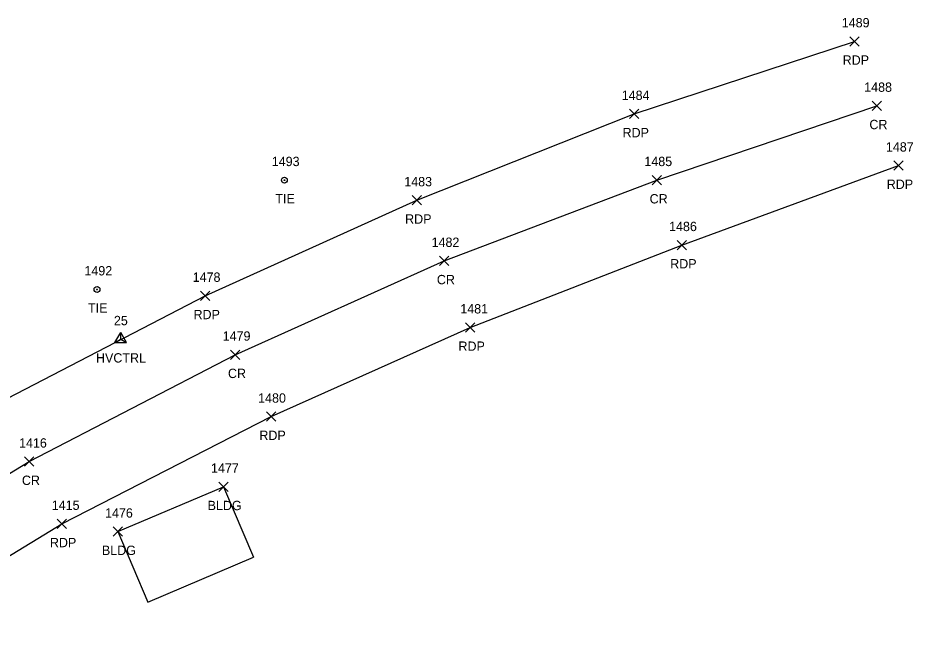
# Model space of a CAD drawing. Extents: x 1528286 to 1556263, y 492387 to 508952.
# Drawn here: x 1529213.8 to 1529405.4, y 493133.3 to 493265 of the extents above; entities that cross this region are included whole.
import ezdxf

# ---------------------------------------------------------------- set-up
doc = ezdxf.new("R2010")
doc.units = 0
for name, color, linetype in [('C_A', 7, 'Continuous'), ('C_I', 7, 'Continuous'), ('CBP', 7, 'Continuous'), ('CPSM', 7, 'Continuous'), ('L_A', 7, 'Continuous'), ('L_I', 7, 'Continuous'), ('L_TIC', 7, 'Continuous'), ('LBC', 7, 'Continuous'), ('P_A', 7, 'Continuous'), ('P_I', 7, 'Continuous'), ('P_TIC', 7, 'Continuous'), ('PET', 7, 'Continuous'), ('PRC', 7, 'Continuous')]:
    doc.layers.add(name, color=color, linetype=linetype)

msp = doc.modelspace()

# ---------------------------------------------------------------- linework, layer by layer
at = {"layer": 'CBP'}
for centre, radius in [((1529270.83, 493230.29), 0.625), ((1529270.83, 493230.29), 0.625), ((1529270.83, 493230.29), 0.0833), ((1529270.83, 493230.29), 0.0833), ((1529230.72, 493206.87), 0.625), ((1529230.72, 493206.87), 0.625), ((1529230.72, 493206.87), 0.0833), ((1529230.72, 493206.87), 0.0833)]:
    msp.add_circle(centre, radius, dxfattribs=at)
at = {"layer": 'CPSM'}
for p, q in [((1529234.56, 493195.49), (1529235.81, 493197.65)), ((1529234.56, 493195.49), (1529235.81, 493197.65)), ((1529234.56, 493195.49), (1529235.81, 493196.21)), ((1529234.56, 493195.49), (1529235.81, 493196.21)), ((1529237.06, 493195.49), (1529235.81, 493197.65)), ((1529235.81, 493196.21), (1529235.81, 493197.65)), ((1529237.06, 493195.49), (1529235.81, 493197.65)), ((1529235.81, 493196.21), (1529235.81, 493197.65)), ((1529235.81, 493196.21), (1529235.81, 493196.21)), ((1529235.81, 493196.21), (1529237.06, 493195.49)), ((1529235.81, 493196.21), (1529235.81, 493196.21)), ((1529235.81, 493196.21), (1529237.06, 493195.49)), ((1529234.56, 493195.49), (1529237.06, 493195.49)), ((1529234.56, 493195.49), (1529237.06, 493195.49))]:
    msp.add_line(p, q, dxfattribs=at)
at = {"layer": 'L_TIC'}
for points in [[(1529256.81, 493163.59), (1529258.81, 493165.59)], [(1529258.81, 493163.59), (1529256.81, 493165.59)], [(1529256.81, 493163.59), (1529258.81, 493165.59)], [(1529258.81, 493163.59), (1529256.81, 493165.59)], [(1529234.18, 493153.99), (1529236.18, 493155.99)], [(1529236.18, 493153.99), (1529234.18, 493155.99)], [(1529234.18, 493153.99), (1529236.18, 493155.99)], [(1529236.18, 493153.99), (1529234.18, 493155.99)]]:
    msp.add_lwpolyline(points, dxfattribs=at)
at = {"layer": 'LBC'}
for p, q in [((1529257.81, 493164.59), (1529264.21, 493149.49)), ((1529235.18, 493154.99), (1529241.59, 493139.89)), ((1529241.59, 493139.89), (1529264.21, 493149.49))]:
    msp.add_line(p, q, dxfattribs=at)
msp.add_lwpolyline([(1529235.18, 493154.99), (1529257.81, 493164.59)], dxfattribs=at)
msp.add_lwpolyline([(1529235.18, 493154.99), (1529257.81, 493164.59)], dxfattribs=at)
at = {"layer": 'P_TIC'}
for points in [[(1529391.84, 493259.01), (1529393.84, 493261.01)], [(1529393.84, 493259.01), (1529391.84, 493261.01)], [(1529391.84, 493259.01), (1529393.84, 493261.01)], [(1529393.84, 493259.01), (1529391.84, 493261.01)], [(1529396.63, 493245.2), (1529398.63, 493247.2)], [(1529398.63, 493245.2), (1529396.63, 493247.2)], [(1529396.63, 493245.2), (1529398.63, 493247.2)], [(1529398.63, 493245.2), (1529396.63, 493247.2)], [(1529344.73, 493243.46), (1529346.73, 493245.46)], [(1529346.73, 493243.46), (1529344.73, 493245.46)], [(1529344.73, 493243.46), (1529346.73, 493245.46)], [(1529346.73, 493243.46), (1529344.73, 493245.46)], [(1529401.28, 493232.4), (1529403.28, 493234.4)], [(1529403.28, 493232.4), (1529401.28, 493234.4)], [(1529401.29, 493232.4), (1529403.29, 493234.4)], [(1529403.29, 493232.4), (1529401.29, 493234.4)], [(1529349.57, 493229.29), (1529351.57, 493231.29)], [(1529351.57, 493229.29), (1529349.57, 493231.29)], [(1529349.58, 493229.29), (1529351.58, 493231.29)], [(1529351.58, 493229.29), (1529349.58, 493231.29)], [(1529298.18, 493224.96), (1529300.18, 493226.96)], [(1529300.18, 493224.96), (1529298.18, 493226.96)], [(1529298.18, 493224.96), (1529300.18, 493226.96)], [(1529300.18, 493224.96), (1529298.18, 493226.96)], [(1529354.92, 493215.37), (1529356.92, 493217.37)], [(1529356.92, 493215.37), (1529354.92, 493217.37)], [(1529354.93, 493215.37), (1529356.93, 493217.37)], [(1529356.93, 493215.37), (1529354.93, 493217.37)], [(1529304.04, 493211.98), (1529306.04, 493213.98)], [(1529306.04, 493211.98), (1529304.04, 493213.98)], [(1529304.04, 493211.98), (1529306.04, 493213.98)], [(1529306.04, 493211.98), (1529304.04, 493213.98)], [(1529252.89, 493204.5), (1529254.89, 493206.5)], [(1529254.89, 493204.5), (1529252.89, 493206.5)], [(1529252.9, 493204.5), (1529254.9, 493206.5)], [(1529254.9, 493204.5), (1529252.9, 493206.5)], [(1529309.6, 493197.72), (1529311.6, 493199.72)], [(1529311.6, 493197.72), (1529309.6, 493199.72)], [(1529309.6, 493197.72), (1529311.6, 493199.72)], [(1529311.6, 493197.72), (1529309.6, 493199.72)], [(1529259.32, 493191.89), (1529261.32, 493193.89)], [(1529261.32, 493191.89), (1529259.32, 493193.89)], [(1529259.32, 493191.89), (1529261.32, 493193.89)], [(1529261.32, 493191.89), (1529259.32, 493193.89)], [(1529266.98, 493178.62), (1529268.98, 493180.62)], [(1529268.98, 493178.62), (1529266.98, 493180.62)], [(1529266.99, 493178.62), (1529268.99, 493180.62)], [(1529268.99, 493178.62), (1529266.99, 493180.62)], [(1529215.21, 493168.99), (1529217.21, 493170.99)], [(1529217.21, 493168.99), (1529215.21, 493170.99)], [(1529215.21, 493168.99), (1529217.21, 493170.99)], [(1529217.21, 493168.99), (1529215.21, 493170.99)], [(1529222.16, 493155.65), (1529224.16, 493157.65)], [(1529224.16, 493155.65), (1529222.16, 493157.65)], [(1529222.16, 493155.65), (1529224.16, 493157.65)], [(1529224.16, 493155.65), (1529222.16, 493157.65)]]:
    msp.add_lwpolyline(points, dxfattribs=at)
at = {"layer": 'PET'}
for points in [[(1529154.83, 493149.24), (1529168.84, 493155.85), (1529186.36, 493166.58), (1529209.63, 493182.57), (1529253.89, 493205.5), (1529299.18, 493225.96), (1529345.73, 493244.46), (1529392.84, 493260.01)], [(1529154.83, 493149.25), (1529168.85, 493155.85), (1529186.35, 493166.57), (1529209.63, 493182.57), (1529253.9, 493205.5), (1529299.18, 493225.96), (1529345.73, 493244.46), (1529392.84, 493260.01)], [(1529184.77, 493133.25), (1529223.16, 493156.65), (1529267.99, 493179.62), (1529310.6, 493198.72), (1529355.93, 493216.37), (1529402.28, 493233.4)], [(1529184.77, 493133.25), (1529223.16, 493156.65), (1529267.98, 493179.62), (1529310.6, 493198.72), (1529355.92, 493216.37), (1529402.29, 493233.4)]]:
    msp.add_lwpolyline(points, dxfattribs=at)
at = {"layer": 'PRC'}
for points in [[(1529176.08, 493145.61), (1529216.21, 493169.99), (1529260.32, 493192.89), (1529305.04, 493212.98), (1529350.58, 493230.29), (1529397.63, 493246.2)], [(1529176.08, 493145.61), (1529216.21, 493169.99), (1529260.32, 493192.89), (1529305.04, 493212.98), (1529350.57, 493230.29), (1529397.63, 493246.2)]]:
    msp.add_lwpolyline(points, dxfattribs=at)

# ---------------------------------------------------------------- texts
at = {"layer": 'C_A'}
for s, p in [('TIE', (1529268.9, 493225.29)), ('TIE', (1529268.9, 493225.29)), ('TIE', (1529228.8, 493201.87)), ('TIE', (1529228.8, 493201.87)), ('HVCTRL', (1529230.5, 493191.21)), ('HVCTRL', (1529230.5, 493191.21))]:
    msp.add_text(s, height=2, dxfattribs=at).set_placement(p)
at = {"layer": 'C_I'}
for s, p in [('1493', (1529268.13, 493233.29)), ('1493', (1529268.13, 493233.29)), ('1492', (1529228.02, 493209.87)), ('1492', (1529228.02, 493209.87)), ('25', (1529234.34, 493199.21)), ('25', (1529234.34, 493199.21))]:
    msp.add_text(s, height=2, dxfattribs=at).set_placement(p)
at = {"layer": 'L_A'}
for p in [(1529254.4, 493159.59), (1529254.4, 493159.59), (1529231.77, 493149.99), (1529231.77, 493149.99)]:
    msp.add_text('BLDG', height=2, dxfattribs=at).set_placement(p)
at = {"layer": 'L_I'}
for s, p in [('1477', (1529255.12, 493167.59)), ('1477', (1529255.11, 493167.59)), ('1476', (1529232.44, 493157.99)), ('1476', (1529232.44, 493157.99))]:
    msp.add_text(s, height=2, dxfattribs=at).set_placement(p)
at = {"layer": 'P_A'}
for s, p in [('RDP', (1529390.33, 493255.01)), ('RDP', (1529390.33, 493255.01)), ('CR', (1529396.06, 493241.2)), ('CR', (1529396.06, 493241.2)), ('RDP', (1529343.22, 493239.46)), ('RDP', (1529343.22, 493239.46)), ('RDP', (1529399.77, 493228.4)), ('RDP', (1529399.77, 493228.4)), ('CR', (1529349.01, 493225.29)), ('CR', (1529349.01, 493225.29)), ('RDP', (1529296.67, 493220.96)), ('RDP', (1529296.67, 493220.96)), ('RDP', (1529353.41, 493211.37)), ('RDP', (1529353.42, 493211.37)), ('CR', (1529303.47, 493207.98)), ('CR', (1529303.47, 493207.98)), ('RDP', (1529251.38, 493200.5)), ('RDP', (1529251.38, 493200.5)), ('RDP', (1529308.09, 493193.72)), ('RDP', (1529308.09, 493193.72)), ('CR', (1529258.75, 493187.89)), ('CR', (1529258.75, 493187.89)), ('RDP', (1529265.47, 493174.62)), ('RDP', (1529265.48, 493174.62)), ('CR', (1529214.64, 493164.99)), ('CR', (1529214.65, 493164.99)), ('RDP', (1529220.64, 493151.65)), ('RDP', (1529220.64, 493151.65))]:
    msp.add_text(s, height=2, dxfattribs=at).set_placement(p)
at = {"layer": 'P_I'}
for s, p in [('1489', (1529390.14, 493263.01)), ('1489', (1529390.14, 493263.01)), ('1488', (1529394.94, 493249.2)), ('1488', (1529394.94, 493249.2)), ('1484', (1529343.04, 493247.46)), ('1484', (1529343.04, 493247.46)), ('1487', (1529399.59, 493236.4)), ('1487', (1529399.59, 493236.4)), ('1485', (1529347.89, 493233.29)), ('1485', (1529347.88, 493233.29)), ('1483', (1529296.49, 493228.96)), ('1483', (1529296.49, 493228.96)), ('1486', (1529353.18, 493219.37)), ('1486', (1529353.17, 493219.37)), ('1482', (1529302.34, 493215.98)), ('1482', (1529302.34, 493215.98)), ('1478', (1529251.2, 493208.5)), ('1478', (1529251.2, 493208.5)), ('1481', (1529308.48, 493201.72)), ('1481', (1529308.48, 493201.72)), ('1479', (1529257.62, 493195.89)), ('1479', (1529257.62, 493195.89)), ('1480', (1529265.21, 493182.62)), ('1480', (1529265.21, 493182.62)), ('1416', (1529214.03, 493172.99)), ('1416', (1529214.03, 493172.99)), ('1415', (1529221.03, 493159.65)), ('1415', (1529221.03, 493159.65))]:
    msp.add_text(s, height=2, dxfattribs=at).set_placement(p)

doc.saveas('drawing.dxf')
